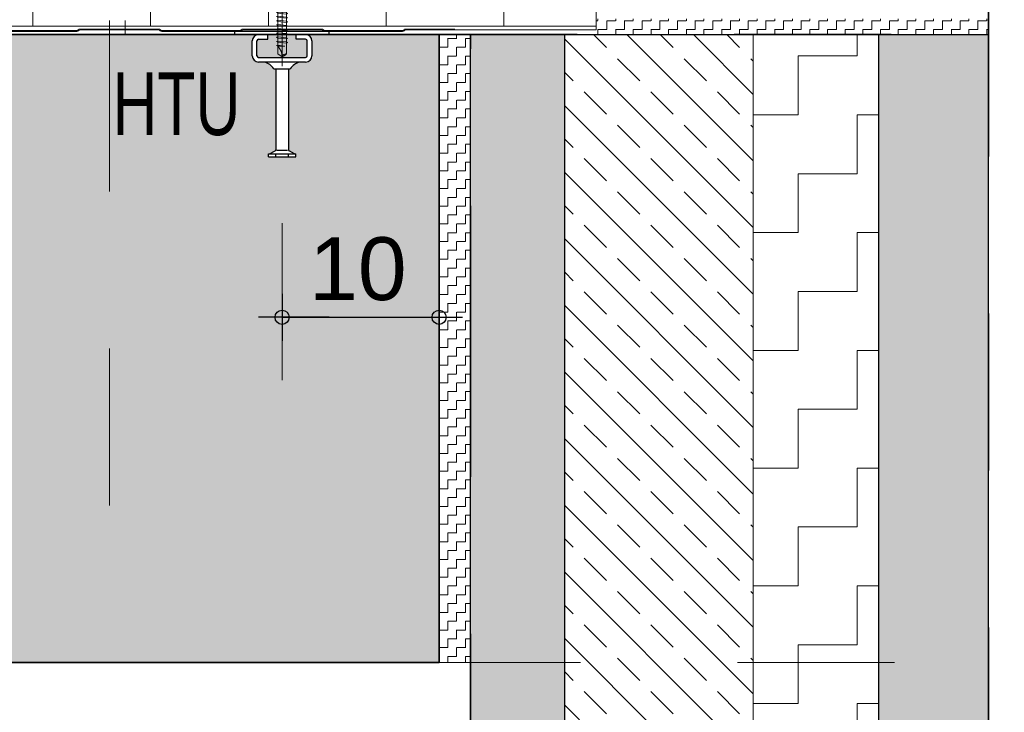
# Model space of a CAD drawing. Header units: metres. Extents: x 1316.5 to 1415.3, y -94.1 to -52.
# Tile 628 of 656: x 1413.667 to 1414.294, y -73.768 to -73.327. Entities that reach past the tile are written whole.
import ezdxf

# ---------------------------------------------------------------- set-up
doc = ezdxf.new("R2010")
doc.units = ezdxf.units.M
doc.header["$PDMODE"] = 65
for name, pattern in [('AUSGEZOGEN', [0]), ('GETRENNT2_S10', [0.045, 0.02, -0.01, 0, -0.005, 0, -0.01]), ('PUNKT2_S9', [0.0015, 0, -0.0015]), ('STRICHPUNKT2_S5', [0.1, 0.07, -0.01, 0.01, -0.01])]:
    doc.linetypes.add(name, pattern=pattern)
doc.layers.add('XR$3$_42143', color=7, linetype='Continuous')
doc.layers.add('XR$3$_42154', color=7, linetype='Continuous')
for name, color, linetype, lineweight in [('XR$3$Achsen', 4, 'AUSGEZOGEN', 13), ('XR$3$Bodenplatte', 1, 'AUSGEZOGEN', 50), ('XR$3$Maßlinie 1_50', 7, 'AUSGEZOGEN', 25), ('XR$3$Muster', 4, 'AUSGEZOGEN', 13), ('XR$3$Möblierung', 4, 'AUSGEZOGEN', 13), ('XR$3$Schraffur', 4, 'AUSGEZOGEN', 13), ('XR$3$STANDARD_1', 7, 'AUSGEZOGEN', 25), ('XR$3$Text 1_100', 3, 'AUSGEZOGEN', 18), ('XR$3$Türen', 3, 'AUSGEZOGEN', 18), ('XR$3$Wand', 1, 'AUSGEZOGEN', 50), ('XR$3$Wand Mauerwerk nt', 7, 'AUSGEZOGEN', 25), ('XR$3$Wand Mauerwerk tr_1', 42, 'AUSGEZOGEN', 18)]:
    doc.layers.add(name, color=color, linetype=linetype, lineweight=lineweight)
doc.styles.add('ARIAL', font='arial.ttf')
doc.dimstyles.new('DIMSTYLE_25', dxfattribs={"dimtxt": 0.03, "dimasz": 0.03, "dimexe": 0, "dimexo": 1e-06, "dimgap": 0.015, "dimtad": 2, "dimdec": 0, "dimlfac": 100, "dimrnd": 0.5, "dimzin": 12, "dimdsep": 46, "dimtxsty": 'ARIAL', "dimblk1": 'ALL_ML_KREIS', "dimblk2": 'ALL_ML_KREIS', "dimsah": 1, "dimcen": 0, "dimse1": 1, "dimse2": 1, "dimclrd": 7, "dimclre": 7, "dimclrt": 7, "dimadec": 0, "dimazin": 0, "dimtfac": 1, "dimtdec": 0, "dimtix": 1, "dimtmove": 2, "dimatfit": 3, "dimfxl": 0, "dimtzin": 0, "dimlwd": 0, "dimlwe": 25, "dimarcsym": 0})
doc.dimstyles.new('DIMSTYLE_27', dxfattribs={"dimtxt": 0.04, "dimasz": 0.03, "dimexe": 0, "dimexo": 1e-06, "dimgap": 0.02, "dimtad": 2, "dimrnd": 0.005, "dimzin": 4, "dimdsep": 46, "dimtxsty": 'ARIAL', "dimblk1": 'ALL_ML_KREIS', "dimblk2": 'ALL_ML_KREIS', "dimsah": 1, "dimcen": 0, "dimse1": 1, "dimse2": 1, "dimclrd": 7, "dimclre": 7, "dimclrt": 7, "dimadec": 0, "dimazin": 0, "dimtfac": 1, "dimtdec": 0, "dimtix": 1, "dimtmove": 2, "dimatfit": 3, "dimfxl": 0, "dimtzin": 0, "dimlwd": 0, "dimlwe": 25, "dimarcsym": 0})
doc.dimstyles.new('DIMSTYLE_28', dxfattribs={"dimtxt": 0.03, "dimasz": 0.03, "dimexe": 0, "dimexo": 1e-06, "dimgap": 0.015, "dimtad": 2, "dimdec": 0, "dimlfac": 100, "dimrnd": 0.5, "dimzin": 12, "dimdsep": 46, "dimtxsty": 'ARIAL', "dimblk1": 'ALL_ML_KREIS', "dimblk2": 'ALL_ML_KREIS', "dimsah": 1, "dimcen": 0, "dimse1": 1, "dimse2": 1, "dimclrd": 7, "dimclre": 7, "dimclrt": 7, "dimadec": 0, "dimazin": 0, "dimtfac": 1, "dimtdec": 0, "dimtix": 1, "dimtmove": 2, "dimatfit": 3, "dimfxl": 0, "dimtvp": 1.2, "dimtzin": 0, "dimlwd": 0, "dimlwe": 25, "dimarcsym": 0})
doc.dimstyles.new('DIMSTYLE_4', dxfattribs={"dimtxt": 0.04, "dimasz": 0.03, "dimexe": 0, "dimexo": 1e-06, "dimgap": 0.02, "dimtad": 2, "dimdec": 1, "dimlfac": 100, "dimrnd": 0.5, "dimzin": 4, "dimdsep": 46, "dimtxsty": 'ARIAL', "dimblk1": 'ALL_ML_KREIS', "dimblk2": 'ALL_ML_KREIS', "dimsah": 1, "dimcen": 0, "dimse1": 1, "dimse2": 1, "dimclrd": 7, "dimclre": 7, "dimclrt": 7, "dimadec": 0, "dimazin": 0, "dimtfac": 1, "dimtdec": 0, "dimtix": 1, "dimtmove": 2, "dimatfit": 3, "dimfxl": 0, "dimtzin": 0, "dimlwd": 0, "dimlwe": 25, "dimarcsym": 0})
doc.dimstyles.new('DIMSTYLE_5', dxfattribs={"dimtxt": 0.04, "dimasz": 0.03, "dimexe": 0, "dimexo": 1e-06, "dimgap": 0.02, "dimtad": 2, "dimdec": 1, "dimlfac": 100, "dimrnd": 0.5, "dimzin": 4, "dimdsep": 46, "dimtxsty": 'ARIAL', "dimblk1": 'ALL_ML_KREIS', "dimblk2": 'ALL_ML_KREIS', "dimsah": 1, "dimcen": 0, "dimse1": 1, "dimse2": 1, "dimclrd": 7, "dimclre": 7, "dimclrt": 7, "dimadec": 0, "dimazin": 0, "dimtfac": 1, "dimtdec": 0, "dimtix": 1, "dimtmove": 2, "dimatfit": 3, "dimfxl": 0, "dimtvp": 1.2, "dimtzin": 0, "dimlwd": 0, "dimlwe": 25, "dimarcsym": 0})
pattern_1 = [(90, (-0.01125, 0.01125), (-0.005625, 0.005625), [0.005625, -0.005625]), (180, (-0.01125, 0.01125), (-0.005625, -0.005625), [0.005625, -0.005625])]
pattern_2 = [(90, (-0.075, 0.075), (-0.0375, 0.0375), [0.0375, -0.0375]), (180, (-0.075, 0.075), (-0.0375, -0.0375), [0.0375, -0.0375])]

# ---------------------------------------------------------------- blocks, each defined once
blk = doc.blocks.new('COMPLEXOBJECT_36')
at = {"layer": 'XR$3$STANDARD_1', "linetype": 'AUSGEZOGEN', "lineweight": 35, "transparency": 33554687}
h = blk.add_hatch(color=7, dxfattribs=at)
h.set_gradient(color2=(0, 0, 0), one_color=1)
h.paths.add_polyline_path([(1413.82493, -73.18442), (1413.82493, -73.18633), (1413.84253, -73.18442)], flags=0)
h = blk.add_hatch(color=7, dxfattribs=at)
h.set_gradient(color2=(0, 0, 0), one_color=1)
h.paths.add_polyline_path([(1413.82493, -73.18633), (1413.84253, -73.18633), (1413.84253, -73.18442)], flags=0)
at = {"layer": 'XR$3$STANDARD_1', "color": 7, "linetype": 'AUSGEZOGEN', "lineweight": 13, "transparency": 33554687}
for p, q in [((1413.82493, -73.18442), (1413.82822, -73.18346)), ((1413.82822, -73.17915), (1413.82822, -73.18346)), ((1413.83372, -73.17915), (1413.82822, -73.17915)), ((1413.82822, -73.18346), (1413.83922, -73.18346)), ((1413.8307, -73.17915), (1413.8307, -73.18346)), ((1413.83922, -73.17915), (1413.83372, -73.17915)), ((1413.83675, -73.17915), (1413.83675, -73.18346)), ((1413.83922, -73.18346), (1413.83922, -73.17915)), ((1413.84253, -73.18442), (1413.83922, -73.18346)), ((1413.82493, -73.18633), (1413.82493, -73.18442)), ((1413.82493, -73.18442), (1413.84253, -73.18442)), ((1413.84253, -73.18633), (1413.82493, -73.18633)), ((1413.83097, -73.18747), (1413.83026, -73.18776)), ((1413.83026, -73.18776), (1413.83097, -73.1882)), ((1413.83097, -73.1901), (1413.83026, -73.19039)), ((1413.83097, -73.18633), (1413.83097, -73.18747)), ((1413.83648, -73.18806), (1413.83097, -73.18747)), ((1413.83097, -73.18819), (1413.83097, -73.19011)), ((1413.83097, -73.1882), (1413.83648, -73.18878)), ((1413.83648, -73.1907), (1413.83097, -73.1901)), ((1413.83648, -73.18806), (1413.83648, -73.18633)), ((1413.83719, -73.1885), (1413.83648, -73.18806)), ((1413.83648, -73.18878), (1413.83719, -73.1885)), ((1413.83648, -73.19069), (1413.83648, -73.18878)), ((1413.84253, -73.18442), (1413.84253, -73.18633)), ((1413.83026, -73.19039), (1413.83097, -73.19083)), ((1413.83097, -73.19274), (1413.83026, -73.19303)), ((1413.83026, -73.19303), (1413.83097, -73.19347)), ((1413.83097, -73.19538), (1413.83026, -73.19567)), ((1413.83026, -73.19567), (1413.83097, -73.19611)), ((1413.83097, -73.19083), (1413.83648, -73.19142)), ((1413.83097, -73.19083), (1413.83097, -73.19274)), ((1413.83648, -73.19334), (1413.83097, -73.19274)), ((1413.83097, -73.19347), (1413.83648, -73.19405)), ((1413.83097, -73.19347), (1413.83097, -73.19538)), ((1413.83648, -73.19597), (1413.83097, -73.19538)), ((1413.83097, -73.1961), (1413.83097, -73.19802)), ((1413.83097, -73.19611), (1413.83648, -73.19669)), ((1413.83719, -73.19113), (1413.83648, -73.1907)), ((1413.83648, -73.19142), (1413.83719, -73.19113)), ((1413.83648, -73.19333), (1413.83648, -73.19142)), ((1413.83719, -73.19377), (1413.83648, -73.19334)), ((1413.83648, -73.19405), (1413.83719, -73.19377)), ((1413.83648, -73.19597), (1413.83648, -73.19405)), ((1413.83719, -73.1964), (1413.83648, -73.19597)), ((1413.83648, -73.19669), (1413.83719, -73.1964)), ((1413.83097, -73.19802), (1413.83026, -73.1983)), ((1413.83026, -73.1983), (1413.83097, -73.19874)), ((1413.83555, -73.19874), (1413.83097, -73.19802)), ((1413.83097, -73.19874), (1413.83097, -73.34869)), ((1413.83097, -73.19874), (1413.83555, -73.19874)), ((1413.83648, -73.34869), (1413.83648, -73.19669)), ((1413.83097, -73.32199), (1413.83026, -73.32228)), ((1413.83026, -73.32228), (1413.83097, -73.32272)), ((1413.83097, -73.32463), (1413.83026, -73.32491)), ((1413.83026, -73.32491), (1413.83097, -73.32536)), ((1413.83097, -73.32727), (1413.83026, -73.32755)), ((1413.83026, -73.32755), (1413.83097, -73.32799)), ((1413.83648, -73.32259), (1413.83097, -73.32199)), ((1413.83097, -73.32272), (1413.83648, -73.3233)), ((1413.83097, -73.32272), (1413.83097, -73.32463)), ((1413.83648, -73.32522), (1413.83097, -73.32463)), ((1413.83097, -73.32535), (1413.83097, -73.32727)), ((1413.83097, -73.32536), (1413.83648, -73.32594)), ((1413.83648, -73.32786), (1413.83097, -73.32727)), ((1413.83097, -73.32799), (1413.83648, -73.32858)), ((1413.83097, -73.32799), (1413.83097, -73.3299)), ((1413.83719, -73.32302), (1413.83648, -73.32259)), ((1413.83648, -73.3233), (1413.83719, -73.32302)), ((1413.83648, -73.32522), (1413.83648, -73.3233)), ((1413.83719, -73.32565), (1413.83648, -73.32522)), ((1413.83648, -73.32594), (1413.83719, -73.32565)), ((1413.83648, -73.32785), (1413.83648, -73.32594)), ((1413.83719, -73.32829), (1413.83648, -73.32786)), ((1413.83097, -73.3299), (1413.83026, -73.33019)), ((1413.83026, -73.33019), (1413.83097, -73.33063)), ((1413.83097, -73.33254), (1413.83026, -73.33282)), ((1413.83026, -73.33282), (1413.83097, -73.33327)), ((1413.83648, -73.3305), (1413.83097, -73.3299)), ((1413.83097, -73.33063), (1413.83648, -73.33122)), ((1413.83648, -73.33313), (1413.83097, -73.33254)), ((1413.83097, -73.33326), (1413.83097, -73.33518)), ((1413.83097, -73.33327), (1413.83648, -73.33385)), ((1413.83648, -73.32858), (1413.83719, -73.32829)), ((1413.83648, -73.33049), (1413.83648, -73.32858)), ((1413.83719, -73.33093), (1413.83648, -73.3305)), ((1413.83648, -73.33122), (1413.83719, -73.33093)), ((1413.83719, -73.33356), (1413.83648, -73.33313)), ((1413.83648, -73.33385), (1413.83719, -73.33356)), ((1413.83648, -73.33577), (1413.83648, -73.33385)), ((1413.83097, -73.33518), (1413.83026, -73.33546)), ((1413.83026, -73.33546), (1413.83097, -73.3359)), ((1413.83097, -73.33781), (1413.83026, -73.3381)), ((1413.83026, -73.3381), (1413.83097, -73.33854)), ((1413.83097, -73.34045), (1413.83026, -73.34074)), ((1413.83026, -73.34074), (1413.83097, -73.34118)), ((1413.83648, -73.33577), (1413.83097, -73.33518)), ((1413.83097, -73.3359), (1413.83097, -73.33781)), ((1413.83097, -73.3359), (1413.83648, -73.33649)), ((1413.83648, -73.3384), (1413.83097, -73.33781)), ((1413.83097, -73.33854), (1413.83097, -73.34045)), ((1413.83097, -73.33854), (1413.83648, -73.33912)), ((1413.83648, -73.34104), (1413.83097, -73.34045)), ((1413.83719, -73.3362), (1413.83648, -73.33577)), ((1413.83648, -73.33649), (1413.83719, -73.3362)), ((1413.83648, -73.3384), (1413.83648, -73.33649)), ((1413.83719, -73.33884), (1413.83648, -73.3384)), ((1413.83648, -73.33912), (1413.83719, -73.33884)), ((1413.83648, -73.34104), (1413.83648, -73.33912)), ((1413.83097, -73.34309), (1413.83026, -73.34337)), ((1413.83026, -73.34337), (1413.83097, -73.34381)), ((1413.83097, -73.34117), (1413.83097, -73.34309)), ((1413.83097, -73.34118), (1413.83648, -73.34176)), ((1413.83555, -73.34381), (1413.83097, -73.34309)), ((1413.83097, -73.34381), (1413.83555, -73.34381)), ((1413.83222, -73.34531), (1413.83097, -73.34381)), ((1413.83312, -73.34699), (1413.83222, -73.34531)), ((1413.83363, -73.34877), (1413.83312, -73.34699)), ((1413.83719, -73.34147), (1413.83648, -73.34104)), ((1413.83648, -73.34176), (1413.83719, -73.34147)), ((1413.83097, -73.34869), (1413.83372, -73.3506)), ((1413.83372, -73.3506), (1413.83363, -73.34877)), ((1413.83372, -73.3506), (1413.83474, -73.35008)), ((1413.83376, -73.35033), (1413.83372, -73.3506)), ((1413.83385, -73.35006), (1413.83376, -73.35033)), ((1413.83398, -73.34981), (1413.83385, -73.35006)), ((1413.8341, -73.34963), (1413.83398, -73.34981)), ((1413.83424, -73.34946), (1413.8341, -73.34963)), ((1413.83441, -73.34931), (1413.83424, -73.34946)), ((1413.83459, -73.34917), (1413.83441, -73.34931)), ((1413.83479, -73.34904), (1413.83459, -73.34917)), ((1413.83474, -73.35008), (1413.83567, -73.34944)), ((1413.835, -73.34894), (1413.83479, -73.34904)), ((1413.83547, -73.34877), (1413.835, -73.34894)), ((1413.83597, -73.34869), (1413.83547, -73.34877)), ((1413.83567, -73.34944), (1413.83648, -73.34869)), ((1413.83648, -73.34869), (1413.83597, -73.34869))]:
    blk.add_line(p, q, dxfattribs=at)
blk = doc.blocks.new('ALL_ML_KREIS')
at = {"color": 0, "linetype": 'ByBlock', "lineweight": -2}
for p, q in [((0, -0.5), (0, 0.5)), ((-1, 0), (0.5, 0))]:
    blk.add_line(p, q, dxfattribs=at)
blk.add_circle((0, 0), 0.15, dxfattribs=at)
blk = doc.blocks.new('*D201')
at = {"layer": 'DEFPOINTS', "color": 7, "linetype": 'AUSGEZOGEN', "lineweight": 25, "transparency": 33554687}
for p in [(1413.80325, -73.18637), (1413.60223, -73.33637), (1413.62404, -73.33637)]:
    blk.add_point(p, dxfattribs=at)
at = {"layer": 'XR$3$Maßlinie 1_50', "color": 7, "linetype": 'AUSGEZOGEN', "lineweight": -2, "transparency": 33554687}
blk.add_line((1413.60223, -73.33637), (1413.60223, -73.18637), dxfattribs=at)
at = {"layer": 'XR$3$Maßlinie 1_50', "color": 7, "linetype": 'AUSGEZOGEN', "lineweight": 25, "transparency": 33554687, "xscale": 0.03, "yscale": 0.03, "zscale": 0.03}
for p, rotation in [((1413.60223, -73.18637), 90), ((1413.60223, -73.33637), 270)]:
    blk.add_blockref('ALL_ML_KREIS', p, dxfattribs=dict(at, rotation=rotation))
at = {"layer": 'XR$3$Maßlinie 1_50', "color": 7, "linetype": 'AUSGEZOGEN', "lineweight": 25, "transparency": 33554687, "insert": (1413.57155, -73.26333), "char_height": 0.04, "width": 0.16, "attachment_point": 5, "rotation": 90, "style": 'ARIAL'}
blk.add_mtext('\\A1;{\\A1;{15\\H0.026400;\\S^ ;}}', dxfattribs=at)
blk = doc.blocks.new('*D249')
at = {"layer": 'DEFPOINTS', "color": 7, "linetype": 'AUSGEZOGEN', "lineweight": 25, "transparency": 33554687}
for p in [(1413.02377, -72.95765), (1414.04377, -73.26842), (1413.02377, -73.73637)]:
    blk.add_point(p, dxfattribs=at)
at = {"layer": 'XR$3$Maßlinie 1_50', "color": 7, "linetype": 'AUSGEZOGEN', "lineweight": -2, "transparency": 33554687}
blk.add_line((1413.02377, -72.95765), (1414.04377, -72.95765), dxfattribs=at)
at = {"layer": 'XR$3$Maßlinie 1_50', "color": 7, "linetype": 'AUSGEZOGEN', "lineweight": 25, "transparency": 33554687, "xscale": 0.03, "yscale": 0.03, "zscale": 0.03, "rotation": 180}
blk.add_blockref('ALL_ML_KREIS', (1413.02377, -72.95765), dxfattribs=at)
at = {"layer": 'XR$3$Maßlinie 1_50', "color": 7, "linetype": 'AUSGEZOGEN', "lineweight": 25, "transparency": 33554687, "xscale": 0.03, "yscale": 0.03, "zscale": 0.03}
blk.add_blockref('ALL_ML_KREIS', (1414.04377, -72.95765), dxfattribs=at)
at = {"layer": 'XR$3$Maßlinie 1_50', "color": 7, "linetype": 'AUSGEZOGEN', "lineweight": 25, "transparency": 33554687, "insert": (1413.53686, -72.92697), "char_height": 0.04, "width": 0.16, "attachment_point": 5, "style": 'ARIAL'}
blk.add_mtext('\\A1;{\\A1;{1.02\\H0.026400;\\S^ ;}}', dxfattribs=at)
blk = doc.blocks.new('*D250')
at = {"layer": 'DEFPOINTS', "color": 7, "linetype": 'AUSGEZOGEN', "lineweight": 25, "transparency": 33554687}
for p in [(1413.94377, -73.33637), (1414.60803, -73.73637), (1414.6353, -73.73637)]:
    blk.add_point(p, dxfattribs=at)
at = {"layer": 'XR$3$Maßlinie 1_50', "color": 7, "linetype": 'AUSGEZOGEN', "lineweight": -2, "transparency": 33554687}
blk.add_line((1414.6353, -73.73637), (1414.6353, -73.33637), dxfattribs=at)
at = {"layer": 'XR$3$Maßlinie 1_50', "color": 7, "linetype": 'AUSGEZOGEN', "lineweight": 25, "transparency": 33554687, "xscale": 0.03, "yscale": 0.03, "zscale": 0.03}
for p, rotation in [((1414.6353, -73.33637), 90), ((1414.6353, -73.73637), 270)]:
    blk.add_blockref('ALL_ML_KREIS', p, dxfattribs=dict(at, rotation=rotation))
at = {"layer": 'XR$3$Maßlinie 1_50', "color": 7, "linetype": 'AUSGEZOGEN', "lineweight": 25, "transparency": 33554687, "insert": (1414.60979, -73.53767), "char_height": 0.03, "width": 0.06, "attachment_point": 5, "rotation": 90, "style": 'ARIAL'}
blk.add_mtext('\\A1;{40}', dxfattribs=at)
blk = doc.blocks.new('*D251')
at = {"layer": 'DEFPOINTS', "color": 7, "linetype": 'AUSGEZOGEN', "lineweight": 25, "transparency": 33554687}
for p in [(1414.28377, -73.32637), (1413.94377, -73.33637), (1414.6353, -73.33637)]:
    blk.add_point(p, dxfattribs=at)
at = {"layer": 'XR$3$Maßlinie 1_50', "color": 7, "linetype": 'AUSGEZOGEN', "lineweight": -2, "transparency": 33554687}
blk.add_line((1414.6353, -73.33637), (1414.6353, -73.32637), dxfattribs=at)
at = {"layer": 'XR$3$Maßlinie 1_50', "color": 7, "linetype": 'AUSGEZOGEN', "lineweight": 25, "transparency": 33554687, "xscale": 0.03, "yscale": 0.03, "zscale": 0.03}
for p, rotation in [((1414.6353, -73.33637), 270), ((1414.6353, -73.32637), 90)]:
    blk.add_blockref('ALL_ML_KREIS', p, dxfattribs=dict(at, rotation=rotation))
at = {"layer": 'XR$3$Maßlinie 1_50', "color": 7, "linetype": 'AUSGEZOGEN', "lineweight": 25, "transparency": 33554687, "insert": (1414.5953, -73.32868), "char_height": 0.03, "width": 0.03, "attachment_point": 5, "rotation": 90, "style": 'ARIAL'}
blk.add_mtext('\\A1;{1}', dxfattribs=at)
blk = doc.blocks.new('*D252')
at = {"layer": 'DEFPOINTS', "color": 7, "linetype": 'AUSGEZOGEN', "lineweight": 25, "transparency": 33554687}
for p in [(1414.28377, -72.67637), (1414.28377, -73.32637), (1414.6353, -73.32637)]:
    blk.add_point(p, dxfattribs=at)
at = {"layer": 'XR$3$Maßlinie 1_50', "color": 7, "linetype": 'AUSGEZOGEN', "lineweight": -2, "transparency": 33554687}
blk.add_line((1414.6353, -73.32637), (1414.6353, -72.67637), dxfattribs=at)
at = {"layer": 'XR$3$Maßlinie 1_50', "color": 7, "linetype": 'AUSGEZOGEN', "lineweight": 25, "transparency": 33554687, "xscale": 0.03, "yscale": 0.03, "zscale": 0.03}
for p, rotation in [((1414.6353, -72.67637), 90), ((1414.6353, -73.32637), 270)]:
    blk.add_blockref('ALL_ML_KREIS', p, dxfattribs=dict(at, rotation=rotation))
at = {"layer": 'XR$3$Maßlinie 1_50', "color": 7, "linetype": 'AUSGEZOGEN', "lineweight": 25, "transparency": 33554687, "insert": (1414.60979, -73.00284), "char_height": 0.03, "width": 0.06, "attachment_point": 5, "rotation": 90, "style": 'ARIAL'}
blk.add_mtext('\\A1;{65}', dxfattribs=at)
blk = doc.blocks.new('*D263')
at = {"layer": 'DEFPOINTS', "color": 7, "linetype": 'AUSGEZOGEN', "lineweight": 25, "transparency": 33554687}
for p in [(1414.28377, -72.43637), (1414.28377, -73.33637), (1414.77965, -73.33637)]:
    blk.add_point(p, dxfattribs=at)
at = {"layer": 'XR$3$Maßlinie 1_50', "color": 7, "linetype": 'AUSGEZOGEN', "lineweight": -2, "transparency": 33554687}
blk.add_line((1414.77965, -73.33637), (1414.77965, -72.43637), dxfattribs=at)
at = {"layer": 'XR$3$Maßlinie 1_50', "color": 7, "linetype": 'AUSGEZOGEN', "lineweight": 25, "transparency": 33554687, "xscale": 0.03, "yscale": 0.03, "zscale": 0.03}
for p, rotation in [((1414.77965, -72.43637), 90), ((1414.77965, -73.33637), 270)]:
    blk.add_blockref('ALL_ML_KREIS', p, dxfattribs=dict(at, rotation=rotation))
at = {"layer": 'XR$3$Maßlinie 1_50', "color": 7, "linetype": 'AUSGEZOGEN', "lineweight": 25, "transparency": 33554687, "insert": (1414.75414, -72.88767), "char_height": 0.03, "width": 0.06, "attachment_point": 5, "rotation": 90, "style": 'ARIAL'}
blk.add_mtext('\\A1;{90}', dxfattribs=at)
blk = doc.blocks.new('*D273')
at = {"layer": 'DEFPOINTS', "color": 7, "linetype": 'AUSGEZOGEN', "lineweight": 25, "transparency": 33554687}
for p in [(1413.02377, -73.07314), (1414.03377, -73.19601), (1413.02377, -73.56126)]:
    blk.add_point(p, dxfattribs=at)
at = {"layer": 'XR$3$Maßlinie 1_50', "color": 7, "linetype": 'AUSGEZOGEN', "lineweight": -2, "transparency": 33554687}
blk.add_line((1413.02377, -73.07314), (1414.03377, -73.07314), dxfattribs=at)
at = {"layer": 'XR$3$Maßlinie 1_50', "color": 7, "linetype": 'AUSGEZOGEN', "lineweight": 25, "transparency": 33554687, "xscale": 0.03, "yscale": 0.03, "zscale": 0.03, "rotation": 180}
blk.add_blockref('ALL_ML_KREIS', (1413.02377, -73.07314), dxfattribs=at)
at = {"layer": 'XR$3$Maßlinie 1_50', "color": 7, "linetype": 'AUSGEZOGEN', "lineweight": 25, "transparency": 33554687, "xscale": 0.03, "yscale": 0.03, "zscale": 0.03}
blk.add_blockref('ALL_ML_KREIS', (1414.03377, -73.07314), dxfattribs=at)
at = {"layer": 'XR$3$Maßlinie 1_50', "color": 7, "linetype": 'AUSGEZOGEN', "lineweight": 25, "transparency": 33554687, "insert": (1413.53552, -73.04246), "char_height": 0.04, "width": 0.16, "attachment_point": 5, "style": 'ARIAL'}
blk.add_mtext('\\A1;{\\A1;{1.01\\H0.026400;\\S^ ;}}', dxfattribs=at)
blk = doc.blocks.new('*D309')
at = {"layer": 'DEFPOINTS', "color": 7, "linetype": 'AUSGEZOGEN', "lineweight": 25, "transparency": 33554687}
for p in [(1413.93377, -73.33637), (1413.83377, -73.41427), (1413.83377, -73.51642)]:
    blk.add_point(p, dxfattribs=at)
at = {"layer": 'XR$3$Maßlinie 1_50', "color": 7, "linetype": 'AUSGEZOGEN', "lineweight": -2, "transparency": 33554687}
blk.add_line((1413.83377, -73.51642), (1413.93377, -73.51642), dxfattribs=at)
at = {"layer": 'XR$3$Maßlinie 1_50', "color": 7, "linetype": 'AUSGEZOGEN', "lineweight": 25, "transparency": 33554687, "xscale": 0.03, "yscale": 0.03, "zscale": 0.03, "rotation": 180}
blk.add_blockref('ALL_ML_KREIS', (1413.83377, -73.51642), dxfattribs=at)
at = {"layer": 'XR$3$Maßlinie 1_50', "color": 7, "linetype": 'AUSGEZOGEN', "lineweight": 25, "transparency": 33554687, "xscale": 0.03, "yscale": 0.03, "zscale": 0.03}
blk.add_blockref('ALL_ML_KREIS', (1413.93377, -73.51642), dxfattribs=at)
at = {"layer": 'XR$3$Maßlinie 1_50', "color": 7, "linetype": 'AUSGEZOGEN', "lineweight": 25, "transparency": 33554687, "insert": (1413.88203, -73.48574), "char_height": 0.04, "width": 0.16, "attachment_point": 5, "style": 'ARIAL'}
blk.add_mtext('\\A1;{\\A1;{10\\H0.026400;\\S^ ;}}', dxfattribs=at)

msp = doc.modelspace()

# ---------------------------------------------------------------- hatches: boundary and pattern name
at = {"layer": 'XR$3$Muster', "linetype": 'AUSGEZOGEN', "lineweight": 13, "transparency": 33554687}
h = msp.add_hatch(dxfattribs=at)
h.set_pattern_fill('MUSTER', color=4, scale=0.0375, angle=90, style=0, pattern_type=2)
h.set_pattern_definition(pattern_2)
h.paths.add_polyline_path([(1414.03377, -73.18952), (1412.87877, -73.18952), (1412.87877, -73.33093), (1414.03377, -73.33093)], flags=0)
h = msp.add_hatch(dxfattribs=at)
h.set_pattern_fill('MUSTER', color=4, scale=0.005625, angle=90, style=0, pattern_type=2)
h.set_pattern_definition(pattern_1)
h.paths.add_polyline_path([(1414.28377, -73.33637), (1414.28377, -73.32637), (1414.03377, -73.32637), (1414.03377, -73.33637)], flags=0)
h = msp.add_hatch(dxfattribs=at)
h.set_pattern_fill('MUSTER', color=4, scale=0.005625, angle=90, style=0, pattern_type=2)
h.set_pattern_definition(pattern_1)
h.paths.add_polyline_path([(1413.93377, -73.73637), (1413.95377, -73.73637), (1413.95377, -73.33637), (1413.93377, -73.33637)], flags=0)
h = msp.add_hatch(dxfattribs=at)
h.set_pattern_fill('MUSTER', color=4, scale=0.0375, angle=90, style=0, pattern_type=2)
h.set_pattern_definition(pattern_2)
h.paths.add_polyline_path([(1414.21377, -73.33637), (1414.13377, -73.33637), (1414.13377, -73.92225), (1414.21377, -73.92225)], flags=0)
at = {"layer": 'XR$3$Möblierung', "linetype": 'AUSGEZOGEN', "lineweight": 13, "transparency": 33554687}
for color, points in [(8, [(1413.84249, -73.41237), (1413.84249, -73.41427), (1413.82504, -73.41427), (1413.82504, -73.41237), (1413.82577, -73.41237), (1413.82934, -73.41049), (1413.82947, -73.41027), (1413.82977, -73.41027), (1413.82977, -73.35807), (1413.82852, -73.35807), (1413.8276, -73.35689), (1413.82651, -73.35585), (1413.82528, -73.35499), (1413.82302, -73.35387), (1413.81877, -73.35387), (1413.81753, -73.35367), (1413.81642, -73.35311), (1413.81553, -73.35222), (1413.81496, -73.35111), (1413.81477, -73.34987), (1413.81477, -73.34037), (1413.81496, -73.33913), (1413.81553, -73.33802), (1413.81642, -73.33713), (1413.81753, -73.33656), (1413.81877, -73.33637), (1413.02377, -73.33637), (1413.02377, -73.73637), (1413.93377, -73.73637), (1413.93377, -73.33637), (1413.84877, -73.33637), (1413.85, -73.33656), (1413.85112, -73.33713), (1413.852, -73.33802), (1413.85257, -73.33913), (1413.85277, -73.34037), (1413.85277, -73.34987), (1413.85257, -73.35111), (1413.852, -73.35222), (1413.85112, -73.35311), (1413.85, -73.35367), (1413.84877, -73.35387), (1413.84451, -73.35387), (1413.84225, -73.35499), (1413.84102, -73.35585), (1413.83993, -73.35689), (1413.83902, -73.35807), (1413.83777, -73.35807), (1413.83777, -73.41027), (1413.83806, -73.41027), (1413.83819, -73.41049), (1413.84177, -73.41237)]), (8, [(1413.81777, -73.34987), (1413.81877, -73.35087), (1413.84877, -73.35087), (1413.84977, -73.34987), (1413.84977, -73.34037), (1413.84877, -73.33937), (1413.84277, -73.33937), (1413.84277, -73.33637), (1413.82477, -73.33637), (1413.82477, -73.33937), (1413.81877, -73.33937), (1413.81777, -73.34037)]), (253, [(1414.01377, -73.33637), (1413.95377, -73.33637), (1413.95377, -73.92225), (1414.01377, -73.92225)]), (253, [(1414.28377, -73.33637), (1414.21377, -73.33637), (1414.21377, -73.92225), (1414.28377, -73.92225)])]:
    msp.add_hatch(color=color, dxfattribs=at).paths.add_polyline_path(points)
at = {"layer": 'XR$3$Schraffur', "linetype": 'AUSGEZOGEN', "lineweight": 13, "transparency": 33554687}
h = msp.add_hatch(dxfattribs=at)
h.set_pattern_fill('SCHRAFFUR_7', color=52, scale=0.01, angle=90, style=0, pattern_type=2)
h.set_pattern_definition([(135, (0, 0), (-0.02121320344, -0.02121320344), []), (135, (-0.010607, -0.010607), (-0.02121320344, -0.02121320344), [0.02, -0.01])])
h.paths.add_polyline_path([(1414.13377, -73.92225), (1414.13377, -73.33637), (1414.01377, -73.33637), (1414.01377, -73.92225)], flags=0)

# ---------------------------------------------------------------- linework, layer by layer
at = {"transparency": 33554687}
for p, q in [((1413.81477, -73.34987), (1413.81477, -73.34037)), ((1413.81777, -73.34987), (1413.81777, -73.34037)), ((1413.81877, -73.33637), (1413.82477, -73.33637)), ((1413.81877, -73.33937), (1413.82477, -73.33937)), ((1413.82477, -73.33937), (1413.82477, -73.33637)), ((1413.84277, -73.33937), (1413.84277, -73.33637)), ((1413.84877, -73.33637), (1413.84277, -73.33637)), ((1413.84877, -73.33937), (1413.84277, -73.33937)), ((1413.84977, -73.34987), (1413.84977, -73.34037)), ((1413.85277, -73.34037), (1413.85277, -73.34987)), ((1413.81877, -73.35087), (1413.84877, -73.35087)), ((1413.84877, -73.35387), (1413.81877, -73.35387)), ((1413.82852, -73.35807), (1413.83902, -73.35807)), ((1413.82977, -73.35807), (1413.82977, -73.40979)), ((1413.83777, -73.35807), (1413.83777, -73.40979)), ((1413.82504, -73.41237), (1413.84249, -73.41237)), ((1413.82504, -73.41427), (1413.82504, -73.41237)), ((1413.82504, -73.41427), (1413.84249, -73.41427)), ((1413.82577, -73.41237), (1413.82934, -73.41049)), ((1413.82969, -73.41402), (1413.82969, -73.41262)), ((1413.83724, -73.41027), (1413.83029, -73.41027)), ((1413.83784, -73.41402), (1413.83784, -73.41262)), ((1413.84177, -73.41237), (1413.83819, -73.41049)), ((1413.84249, -73.41427), (1413.84249, -73.41237))]:
    msp.add_line(p, q, dxfattribs=at)
for centre, radius, start, end in [((1413.81877, -73.34037), 0.004, 90, 180), ((1413.81877, -73.34037), 0.001, 90, 180), ((1413.84877, -73.34037), 0.004, 0, 90), ((1413.84877, -73.34037), 0.001, 0, 90), ((1413.81877, -73.34987), 0.004, 180, 270), ((1413.81877, -73.34987), 0.001, 180, 270), ((1413.84877, -73.34987), 0.001, 270, 0), ((1413.84877, -73.34987), 0.004, 270, 0), ((1413.82018, -73.36359), 0.01, 33.52673, 76.48923), ((1413.84735, -73.36359), 0.01, 103.51077, 146.47327), ((1413.82897, -73.40979), 0.0008, 297.69947, 0), ((1413.83857, -73.40979), 0.0008, 180, 242.30053)]:
    msp.add_arc(centre, radius, start, end, dxfattribs=at)
at = {"layer": 'XR$3$_42143', "color": 30, "linetype": 'AUSGEZOGEN', "lineweight": 13, "transparency": 33554687}
for p, q in [((1413.70303, -73.33382), (1413.65347, -73.33382)), ((1413.65347, -73.33437), (1413.70303, -73.33437)), ((1413.70388, -73.3334), (1413.70377, -73.33351)), ((1413.70416, -73.3339), (1413.70427, -73.33379)), ((1413.75497, -73.33282), (1413.70529, -73.33282)), ((1413.70529, -73.33337), (1413.75497, -73.33337)), ((1413.756, -73.33379), (1413.75611, -73.3339)), ((1413.7565, -73.33351), (1413.75639, -73.3334)), ((1413.80679, -73.33382), (1413.75724, -73.33382)), ((1413.75724, -73.33437), (1413.80679, -73.33437)), ((1413.80764, -73.3334), (1413.80754, -73.33351)), ((1413.80793, -73.3339), (1413.80803, -73.33379)), ((1413.85874, -73.33282), (1413.80906, -73.33282)), ((1413.80906, -73.33337), (1413.85874, -73.33337)), ((1413.85976, -73.33379), (1413.85987, -73.3339)), ((1413.86026, -73.33351), (1413.86015, -73.3334)), ((1413.91056, -73.33382), (1413.861, -73.33382)), ((1413.861, -73.33437), (1413.91056, -73.33437)), ((1413.91141, -73.3334), (1413.9113, -73.33351)), ((1413.91169, -73.3339), (1413.9118, -73.33379)), ((1413.94377, -73.33282), (1413.91282, -73.33282)), ((1413.91282, -73.33337), (1413.94377, -73.33337))]:
    msp.add_line(p, q, dxfattribs=at)
for centre, radius, start, end in [((1413.70303, -73.33277), 0.00105, 270, 315), ((1413.70303, -73.33277), 0.0016, 270, 315), ((1413.70529, -73.33482), 0.002, 90, 135), ((1413.70529, -73.33482), 0.00145, 90, 135), ((1413.75497, -73.33482), 0.002, 45, 90), ((1413.75497, -73.33482), 0.00145, 45, 90), ((1413.75724, -73.33277), 0.0016, 225, 270), ((1413.75724, -73.33277), 0.00105, 225, 270), ((1413.80679, -73.33277), 0.00105, 270, 315), ((1413.80679, -73.33277), 0.0016, 270, 315), ((1413.80906, -73.33482), 0.002, 90, 135), ((1413.80906, -73.33482), 0.00145, 90, 135), ((1413.85874, -73.33482), 0.002, 45, 90), ((1413.85874, -73.33482), 0.00145, 45, 90), ((1413.861, -73.33277), 0.0016, 225, 270), ((1413.861, -73.33277), 0.00105, 225, 270), ((1413.91056, -73.33277), 0.00105, 270, 315), ((1413.91056, -73.33277), 0.0016, 270, 315), ((1413.91282, -73.33482), 0.002, 90, 135), ((1413.91282, -73.33482), 0.00145, 90, 135)]:
    msp.add_arc(centre, radius, start, end, dxfattribs=at)
at = {"layer": 'XR$3$_42154', "color": 51, "linetype": 'AUSGEZOGEN', "lineweight": 13, "transparency": 33554687}
for p, q in [((1413.65347, -73.33382), (1413.70303, -73.33382)), ((1413.70377, -73.33351), (1413.70388, -73.3334)), ((1413.70529, -73.33282), (1413.75497, -73.33282)), ((1413.75639, -73.3334), (1413.7565, -73.33351)), ((1413.75724, -73.33382), (1413.80679, -73.33382)), ((1413.80754, -73.33351), (1413.80764, -73.3334)), ((1413.80906, -73.33282), (1413.85874, -73.33282)), ((1413.86015, -73.3334), (1413.86026, -73.33351)), ((1413.861, -73.33382), (1413.91056, -73.33382)), ((1413.9113, -73.33351), (1413.91141, -73.3334)), ((1413.91282, -73.33282), (1413.94377, -73.33282))]:
    msp.add_line(p, q, dxfattribs=at)
for centre, radius, start, end in [((1413.70303, -73.33277), 0.00105, 270, 315), ((1413.70529, -73.33482), 0.002, 90, 135), ((1413.75497, -73.33482), 0.002, 45, 90), ((1413.75724, -73.33277), 0.00105, 225, 270), ((1413.80679, -73.33277), 0.00105, 270, 315), ((1413.80906, -73.33482), 0.002, 90, 135), ((1413.85874, -73.33482), 0.002, 45, 90), ((1413.861, -73.33277), 0.00105, 225, 270), ((1413.91056, -73.33277), 0.00105, 270, 315), ((1413.91282, -73.33482), 0.002, 90, 135)]:
    msp.add_arc(centre, radius, start, end, dxfattribs=at)
at = {"layer": 'XR$3$Achsen', "color": 4, "linetype": 'STRICHPUNKT2_S5', "lineweight": 35, "transparency": 33554687}
for p, q in [((1414.28377, -74.41405), (1414.28377, -71.97541)), ((1410.12163, -73.33637), (1414.92492, -73.33637)), ((1413.95377, -73.54537), (1413.95377, -73.33637)), ((1413.95377, -73.51795), (1413.95377, -74.41405))]:
    msp.add_line(p, q, dxfattribs=at)
at = {"layer": 'XR$3$Bodenplatte', "color": 7, "linetype": 'AUSGEZOGEN', "lineweight": 25, "transparency": 33554687}
msp.add_line((1413.95377, -73.33637), (1414.28377, -73.33637), dxfattribs=at)
msp.add_line((1413.95377, -73.33637), (1414.28377, -73.33637), dxfattribs=at)
at = {"layer": 'XR$3$STANDARD_1', "color": 7, "linetype": 'AUSGEZOGEN', "lineweight": 25, "transparency": 33554687}
for p, q in [((1413.80377, -73.33637), (1413.80377, -73.33437)), ((1413.86377, -73.33437), (1413.80377, -73.33437)), ((1413.86377, -73.33637), (1413.86377, -73.33437)), ((1413.66677, -73.33637), (1413.76856, -73.33637))]:
    msp.add_line(p, q, dxfattribs=at)
at = {"layer": 'XR$3$STANDARD_1', "color": 35, "linetype": 'PUNKT2_S9', "lineweight": 13, "transparency": 33554687}
msp.add_line((1413.72377, -73.33637), (1413.72377, -73.73637), dxfattribs=at)
at = {"layer": 'XR$3$STANDARD_1', "color": 7, "linetype": 'AUSGEZOGEN', "lineweight": 18, "transparency": 33554687}
for p, q in [((1413.75377, -73.33637), (1413.73877, -73.33637)), ((1413.73877, -73.33637), (1413.75377, -73.33637))]:
    msp.add_line(p, q, dxfattribs=at)
at = {"layer": 'XR$3$STANDARD_1', "color": 7, "linetype": 'AUSGEZOGEN', "lineweight": 35, "transparency": 33554687}
msp.add_lwpolyline([(1413.93377, -73.33637), (1413.02377, -73.33637), (1413.02377, -73.73637), (1413.93377, -73.73637), (1413.93377, -73.33637)], close=True, dxfattribs=at)
at = {"layer": 'XR$3$Türen', "color": 4, "linetype": 'AUSGEZOGEN', "lineweight": 13, "transparency": 33554687}
for p, q in [((1414.03377, -73.18682), (1414.03377, -73.33337)), ((1414.28377, -73.32637), (1414.28377, -73.33637)), ((1414.28377, -73.32637), (1414.28377, -73.33637))]:
    msp.add_line(p, q, dxfattribs=at)
at = {"layer": 'XR$3$Wand', "color": 1, "linetype": 'AUSGEZOGEN', "lineweight": 13, "transparency": 33554687}
msp.add_line((1413.93377, -73.73637), (1413.95377, -73.73637), dxfattribs=at)
at = {"layer": 'XR$3$Wand Mauerwerk nt', "color": 7, "linetype": 'AUSGEZOGEN', "lineweight": 13, "transparency": 33554687}
msp.add_line((1414.03377, -73.33093), (1412.87877, -73.33093), dxfattribs=at)
at = {"layer": 'XR$3$Wand Mauerwerk tr_1', "color": 7, "linetype": 'GETRENNT2_S10', "lineweight": 13, "transparency": 33554687}
for p, q in [((1413.83377, -73.25637), (1413.83377, -73.63118)), ((1413.72377, -73.33637), (1413.72377, -73.32737)), ((1413.73377, -73.33637), (1413.73377, -73.32737))]:
    msp.add_line(p, q, dxfattribs=at)
at = {"layer": 'XR$3$Wand Mauerwerk tr_1', "color": 7, "linetype": 'AUSGEZOGEN', "lineweight": 18, "transparency": 33554687}
for p, q in [((1414.03377, -73.33337), (1413.94377, -73.33337)), ((1414.13377, -73.92225), (1414.13377, -73.33637))]:
    msp.add_line(p, q, dxfattribs=at)
at = {"layer": 'XR$3$Wand Mauerwerk tr_1', "color": 7, "linetype": 'AUSGEZOGEN', "lineweight": 25, "transparency": 33554687}
for p, q in [((1413.95377, -73.92225), (1413.95377, -73.33637)), ((1414.01377, -73.92225), (1414.01377, -73.33637)), ((1414.21377, -73.92225), (1414.21377, -73.33637)), ((1414.28377, -73.92225), (1414.28377, -73.33637))]:
    msp.add_line(p, q, dxfattribs=at)
at = {"layer": 'XR$3$Wand Mauerwerk tr_1', "color": 52, "linetype": 'PUNKT2_S9', "lineweight": 13, "transparency": 33554687}
msp.add_line((1413.72377, -73.73637), (1414.84777, -73.73637), dxfattribs=at)

# ---------------------------------------------------------------- block references
at = {"layer": 'XR$3$STANDARD_1', "color": 7, "linetype": 'AUSGEZOGEN', "lineweight": 13, "transparency": 33554687}
msp.add_blockref('COMPLEXOBJECT_36', (0, 0), dxfattribs=at)

# ---------------------------------------------------------------- texts
at = {"layer": 'XR$3$Text 1_100', "color": 3, "linetype": 'AUSGEZOGEN', "lineweight": 18, "transparency": 33554687, "insert": (1413.72572, -73.40094), "char_height": 0.04, "width": 0.0966634, "attachment_point": 7, "style": 'ARIAL'}
msp.add_mtext('\\W0.71;HTU', dxfattribs=at)

# ---------------------------------------------------------------- dimensions: what is measured, and where the dimension line sits
at = {"layer": 'XR$3$Maßlinie 1_50', "color": 7, "linetype": 'AUSGEZOGEN', "lineweight": 25, "transparency": 33554687}
for base, p1, p2, dimstyle, picture, middle in [((1414.77965, -72.43637), (1414.28377, -73.33637), (1414.28377, -72.43637), 'DIMSTYLE_25', '*D263', (1414.75414, -72.88767)), ((1414.6353, -72.67637), (1414.28377, -73.32637), (1414.28377, -72.67637), 'DIMSTYLE_25', '*D252', (1414.60979, -73.00284)), ((1413.60223, -73.18637), (1413.62404, -73.33637), (1413.80325, -73.18637), 'DIMSTYLE_4', '*D201', (1413.57155, -73.26333)), ((1414.6353, -73.32637), (1413.94377, -73.33637), (1414.28377, -73.32637), 'DIMSTYLE_28', '*D251', (1414.5953, -73.32868)), ((1414.6353, -73.33637), (1414.60803, -73.73637), (1413.94377, -73.33637), 'DIMSTYLE_25', '*D250', (1414.60979, -73.53767))]:
    dim = msp.add_linear_dim(base=base, p1=p1, p2=p2, angle=90, dimstyle=dimstyle, override={"dimpost": '<>', "dimclrd": 7, "dimclre": 7, "dimclrt": 7, "dimlwd": 0, "dimlwe": 25}, dxfattribs=at)
    dim.commit()
    dim.dimension.update_dxf_attribs({"geometry": picture, "text_midpoint": middle, "dimtype": 160})
for base, p1, p2, dimstyle, picture, middle in [((1414.04377, -72.95765), (1413.02377, -73.73637), (1414.04377, -73.26842), 'DIMSTYLE_27', '*D249', (1413.53686, -72.92697)), ((1414.03377, -73.07314), (1413.02377, -73.56126), (1414.03377, -73.19601), 'DIMSTYLE_27', '*D273', (1413.53552, -73.04246)), ((1413.93377, -73.51642), (1413.83377, -73.41427), (1413.93377, -73.33637), 'DIMSTYLE_5', '*D309', (1413.88203, -73.48574))]:
    dim = msp.add_linear_dim(base=base, p1=p1, p2=p2, dimstyle=dimstyle, override={"dimpost": '<>', "dimclrd": 7, "dimclre": 7, "dimclrt": 7, "dimlwd": 0, "dimlwe": 25}, dxfattribs=at)
    dim.commit()
    dim.dimension.update_dxf_attribs({"geometry": picture, "text_midpoint": middle, "dimtype": 160})

doc.saveas('drawing.dxf')
